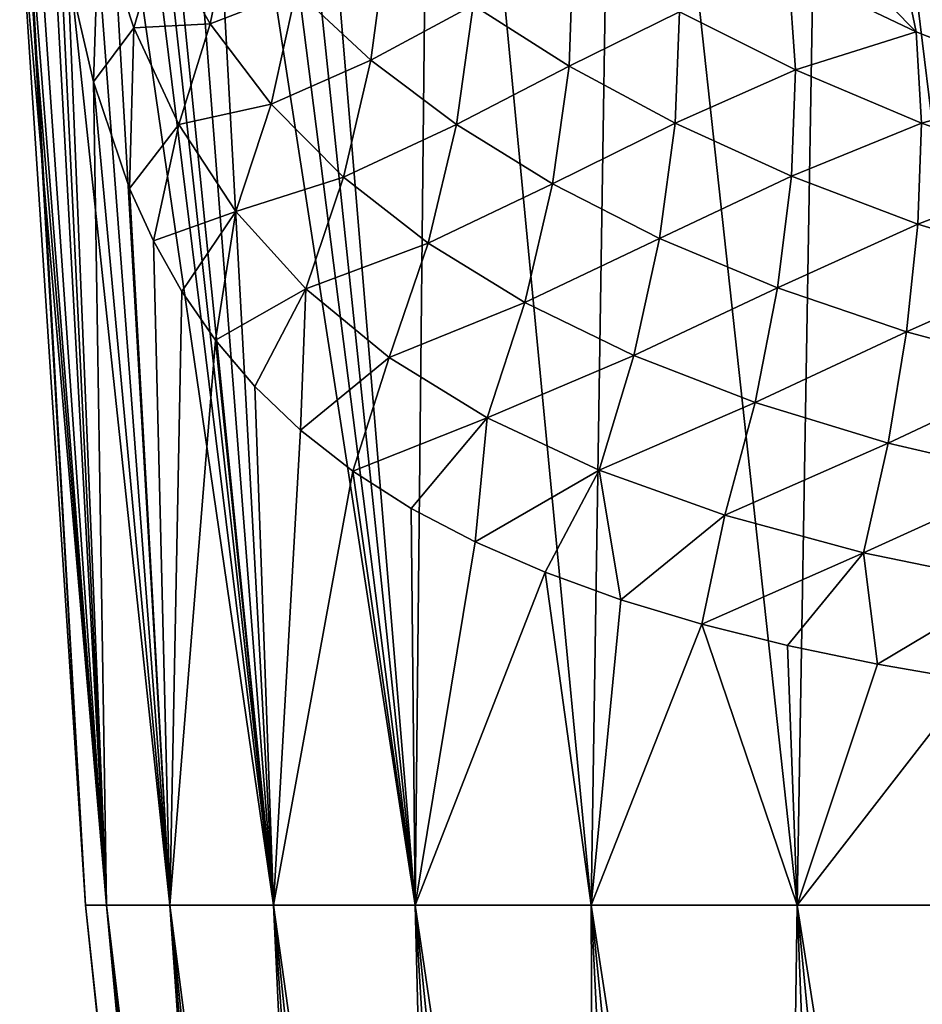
# Model space of a CAD drawing. Header units: metres. Extents: x -109 to 109, y -917 to 389.
# Tile 609 of 656: x -28 to -14, y -43 to -27. Entities that reach past the tile are written whole.
import ezdxf

# ---------------------------------------------------------------- set-up
doc = ezdxf.new("R2010")
doc.units = ezdxf.units.M
doc.layers.add('solid_24503124_XXX_01_SW0001', color=7, linetype='CONTINUOUS')

msp = doc.modelspace()

# ---------------------------------------------------------------- linework, layer by layer
at = {"layer": 'solid_24503124_XXX_01_SW0001'}
for points in [[(-23.684093, -15.627172, 15.239969), (-24.09189, -16.862516, 14.478648), (-21.553474, -41.158623, 15.659515)], [(-21.282574, -15.608111, 18.447023), (-23.684093, -15.627172, 15.239969), (-21.553474, -41.158623, 15.659515)], [(-21.282574, -15.608111, 18.447023), (-21.553474, -41.158623, 15.659515), (-18.838427, -41.158623, 18.838427)], [(-18.441193, -15.608111, 21.287626), (-21.282574, -15.608111, 18.447023), (-18.838427, -41.158623, 18.838427)], [(-18.441193, -15.608111, 21.287626), (-18.838427, -41.158623, 18.838427), (-15.659515, -41.158623, 21.553474)], [(-15.224534, -15.608111, 23.695024), (-18.441193, -15.608111, 21.287626), (-15.659515, -41.158623, 21.553474)], [(-15.224534, -15.608111, 23.695024), (-15.659515, -41.158623, 21.553474), (-12.095015, -41.158623, 23.737803)], [(-11.698054, -15.608111, 25.62023), (-15.224534, -15.608111, 23.695024), (-12.095015, -41.158623, 23.737803)], [(-24.09189, -16.862516, 14.478648), (-24.496433, -18.019676, 13.672789), (-21.553474, -41.158623, 15.659515)], [(-24.496433, -18.019676, 13.672789), (-24.937584, -19.219707, 12.724286), (-21.553474, -41.158623, 15.659515)], [(-24.937584, -19.219707, 12.724286), (-25.35351, -20.303524, 11.7472), (-23.737803, -41.158623, 12.095015)], [(-24.937584, -19.219707, 12.724286), (-23.737803, -41.158623, 12.095015), (-21.553474, -41.158623, 15.659515)], [(-25.35351, -20.303524, 11.7472), (-25.737808, -21.269972, 10.753252), (-23.737803, -41.158623, 12.095015)], [(-25.737808, -21.269972, 10.753252), (-25.897507, -21.661921, 10.308397), (-23.737803, -41.158623, 12.095015)], [(-25.897507, -21.661921, 10.308397), (-26.087009, -22.121628, 9.751017), (-23.737803, -41.158623, 12.095015)], [(-26.087009, -22.121628, 9.751017), (-26.399084, -22.865591, 8.747808), (-23.737803, -41.158623, 12.095015)], [(-26.399084, -22.865591, 8.747808), (-26.674236, -23.509125, 7.746577), (-25.337629, -41.158623, 8.232695)], [(-26.399084, -22.865591, 8.747808), (-25.337629, -41.158623, 8.232695), (-23.737803, -41.158623, 12.095015)], [(-26.674236, -23.509125, 7.746577), (-27.115707, -24.519476, 5.762949), (-25.337629, -41.158623, 8.232695)], [(-27.115707, -24.519476, 5.762949), (-27.419786, -25.200686, 3.812729), (-26.313557, -41.158623, 4.167658)], [(-27.115707, -24.519476, 5.762949), (-26.313557, -41.158623, 4.167658), (-25.337629, -41.158623, 8.232695)], [(-27.539587, -25.511114, -2.643929), (-27.198652, -24.929686, -5.239299), (-26.313557, -41.158623, -4.167658)], [(-27.198652, -24.929686, -5.239299), (-26.909927, -26.745806, -6.114826), (-26.313557, -41.158623, -4.167658)], [(-27.419786, -25.200686, 3.812729), (-27.597015, -25.593164, 1.889102), (-26.313557, -41.158623, 4.167658)], [(-13.820118, -27.685574, -29.3846), (-16.122925, -25.348734, -30.741444), (-14.080112, -26.452869, -31.428473)], [(-13.820118, -27.685574, -29.3846), (-15.794201, -26.744053, -28.590544), (-16.122925, -25.348734, -30.741444)], [(-27.553513, -25.535954, -2.479104), (-27.539587, -25.511114, -2.643929), (-26.64156, -41.158623)], [(-27.539587, -25.511114, -2.643929), (-26.313557, -41.158623, -4.167658), (-26.64156, -41.158623)], [(-27.65447, -25.719612, 0), (-27.553513, -25.535954, -2.479104), (-26.64156, -41.158623)], [(-27.597015, -25.593164, 1.889102), (-27.65447, -25.719612, 0), (-26.313557, -41.158623, 4.167658)], [(-27.65447, -25.719612, 0), (-26.64156, -41.158623), (-26.313557, -41.158623, 4.167658)], [(-24.371071, -25.894848, -15.470084), (-24.71487, -27.563156, -13.352139), (-25.479822, -26.214891, -11.93723)], [(-23.387594, -27.048492, -16.881281), (-24.71487, -27.563156, -13.352139), (-24.371071, -25.894848, -15.470084)], [(-26.433947, -25.978254, -8.455403), (-26.51737, -28.455042, -7.269097), (-26.909927, -26.745806, -6.114826)], [(-25.895468, -27.622866, -9.750119), (-26.51737, -28.455042, -7.269097), (-26.433947, -25.978254, -8.455403)], [(-25.895468, -27.622866, -9.750119), (-26.433947, -25.978254, -8.455403), (-25.479822, -26.214891, -11.93723)], [(-25.895468, -27.622866, -9.750119), (-25.479822, -26.214891, -11.93723), (-24.71487, -27.563156, -13.352139)], [(-22.234842, -28.122776, -18.292234), (-23.387594, -27.048492, -16.881281), (-21.990765, -26.280857, -20.266621)], [(-22.234842, -28.122776, -18.292234), (-21.990765, -26.280857, -20.266621), (-20.659903, -27.275246, -21.537277)], [(-19.177317, -28.213024, -22.750418), (-20.659903, -27.275246, -21.537277), (-19.112415, -26.423834, -24.653938)], [(-19.177317, -28.213024, -22.750418), (-19.112415, -26.423834, -24.653938), (-17.474939, -27.374546, -25.693195)], [(-11.693255, -28.524193, -30.097492), (-14.080112, -26.452869, -31.428473), (-11.883056, -27.432446, -32.028412)], [(-11.693255, -28.524193, -30.097492), (-13.820118, -27.685574, -29.3846), (-14.080112, -26.452869, -31.428473)], [(-26.909927, -26.745806, -6.114826), (-26.51737, -28.455042, -7.269097), (-26.313557, -41.158623, -4.167658)], [(-15.684351, -28.271452, -26.666759), (-17.474939, -27.374546, -25.693195), (-15.794201, -26.744053, -28.590544)], [(-15.684351, -28.271452, -26.666759), (-15.794201, -26.744053, -28.590544), (-13.820118, -27.685574, -29.3846)], [(-23.387594, -27.048492, -16.881281), (-23.775944, -28.801538, -14.850704), (-24.71487, -27.563156, -13.352139)], [(-22.234842, -28.122776, -18.292234), (-23.775944, -28.801538, -14.850704), (-23.387594, -27.048492, -16.881281)], [(-20.91539, -29.116859, -19.682154), (-22.234842, -28.122776, -18.292234), (-20.659903, -27.275246, -21.537277)], [(-20.91539, -29.116859, -19.682154), (-20.659903, -27.275246, -21.537277), (-19.177317, -28.213024, -22.750418)], [(-17.541153, -29.092279, -23.904463), (-19.177317, -28.213024, -22.750418), (-17.474939, -27.374546, -25.693195)], [(-17.541153, -29.092279, -23.904463), (-17.474939, -27.374546, -25.693195), (-15.684351, -28.271452, -26.666759)], [(-25.895468, -27.622866, -9.750119), (-25.958292, -30.103085, -8.75728), (-26.51737, -28.455042, -7.269097)], [(-25.19726, -29.114153, -11.234508), (-25.958292, -30.103085, -8.75728), (-25.895468, -27.622866, -9.750119)], [(-25.19726, -29.114153, -11.234508), (-25.895468, -27.622866, -9.750119), (-24.71487, -27.563156, -13.352139)], [(-25.19726, -29.114153, -11.234508), (-24.71487, -27.563156, -13.352139), (-23.775944, -28.801538, -14.850704)], [(-13.738017, -29.096075, -27.568752), (-15.684351, -28.271452, -26.666759), (-13.820118, -27.685574, -29.3846)], [(-13.738017, -29.096075, -27.568752), (-13.820118, -27.685574, -29.3846), (-11.693255, -28.524193, -30.097492)], [(-22.234842, -28.122776, -18.292234), (-22.655754, -29.927568, -16.393236), (-23.775944, -28.801538, -14.850704)], [(-20.91539, -29.116859, -19.682154), (-22.655754, -29.927568, -16.393236), (-22.234842, -28.122776, -18.292234)], [(-19.431154, -30.032337, -21.03368), (-20.91539, -29.116859, -19.682154), (-19.177317, -28.213024, -22.750418)], [(-19.431154, -30.032337, -21.03368), (-19.177317, -28.213024, -22.750418), (-17.541153, -29.092279, -23.904463)], [(-15.748102, -29.909098, -24.996391), (-17.541153, -29.092279, -23.904463), (-15.684351, -28.271452, -26.666759)], [(-15.748102, -29.909098, -24.996391), (-15.684351, -28.271452, -26.666759), (-13.738017, -29.096075, -27.568752)], [(-26.51737, -28.455042, -7.269097), (-25.337629, -41.158623, -8.232695), (-26.313557, -41.158623, -4.167658)], [(-26.51737, -28.455042, -7.269097), (-25.958292, -30.103085, -8.75728), (-25.337629, -41.158623, -8.232695)], [(-11.637888, -29.826406, -28.387815), (-13.738017, -29.096075, -27.568752), (-11.693255, -28.524193, -30.097492)], [(-24.31846, -30.455387, -12.859488), (-25.19726, -29.114153, -11.234508), (-23.775944, -28.801538, -14.850704)], [(-24.31846, -30.455387, -12.859488), (-23.775944, -28.801538, -14.850704), (-22.655754, -29.927568, -16.393236)], [(-25.19726, -29.114153, -11.234508), (-25.59094, -30.906555, -9.638181), (-25.958292, -30.103085, -8.75728)], [(-24.31846, -30.455387, -12.859488), (-25.59094, -30.906555, -9.638181), (-25.19726, -29.114153, -11.234508)], [(-20.91539, -29.116859, -19.682154), (-21.350569, -30.945402, -17.946093), (-22.655754, -29.927568, -16.393236)], [(-19.431154, -30.032337, -21.03368), (-21.350569, -30.945402, -17.946093), (-20.91539, -29.116859, -19.682154)], [(-17.780121, -30.871485, -22.333454), (-19.431154, -30.032337, -21.03368), (-17.541153, -29.092279, -23.904463)], [(-17.780121, -30.871485, -22.333454), (-17.541153, -29.092279, -23.904463), (-15.748102, -29.909098, -24.996391)], [(-13.795831, -30.649399, -26.012886), (-15.748102, -29.909098, -24.996391), (-13.738017, -29.096075, -27.568752)], [(-13.795831, -30.649399, -26.012886), (-13.738017, -29.096075, -27.568752), (-11.637888, -29.826406, -28.387815)], [(-15.960159, -31.634274, -23.567163), (-17.780121, -30.871485, -22.333454), (-15.748102, -29.909098, -24.996391)], [(-15.960159, -31.634274, -23.567163), (-15.748102, -29.909098, -24.996391), (-13.795831, -30.649399, -26.012886)], [(-11.686905, -31.295216, -26.935881), (-13.795831, -30.649399, -26.012886), (-11.637888, -29.826406, -28.387815)], [(-23.240412, -31.651089, -14.57547), (-24.31846, -30.455387, -12.859488), (-22.655754, -29.927568, -16.393236)], [(-23.240412, -31.651089, -14.57547), (-22.655754, -29.927568, -16.393236), (-21.350569, -30.945402, -17.946093)], [(-19.431154, -30.032337, -21.03368), (-19.857849, -31.860743, -19.477921), (-21.350569, -30.945402, -17.946093)], [(-17.780121, -30.871485, -22.333454), (-19.857849, -31.860743, -19.477921), (-19.431154, -30.032337, -21.03368)], [(-25.958292, -30.103085, -8.75728), (-25.59094, -30.906555, -9.638181), (-25.337629, -41.158623, -8.232695)], [(-24.31846, -30.455387, -12.859488), (-25.152639, -31.689768, -10.603616), (-25.59094, -30.906555, -9.638181)], [(-24.31846, -30.455387, -12.859488), (-24.634649, -32.441769, -11.644828), (-25.152639, -31.689768, -10.603616)], [(-23.240412, -31.651089, -14.57547), (-24.634649, -32.441769, -11.644828), (-24.31846, -30.455387, -12.859488)], [(-13.972591, -32.310806, -24.712723), (-15.960159, -31.634274, -23.567163), (-13.795831, -30.649399, -26.012886)], [(-13.972591, -32.310806, -24.712723), (-13.795831, -30.649399, -26.012886), (-11.686905, -31.295216, -26.935881)], [(-25.59094, -30.906555, -9.638181), (-25.152639, -31.689768, -10.603616), (-25.337629, -41.158623, -8.232695)], [(-21.951181, -32.709293, -16.333834), (-23.240412, -31.651089, -14.57547), (-21.350569, -30.945402, -17.946093)], [(-21.951181, -32.709293, -16.333834), (-21.350569, -30.945402, -17.946093), (-19.857849, -31.860743, -19.477921)], [(-17.780121, -30.871485, -22.333454), (-18.176197, -32.678852, -20.960445), (-19.857849, -31.860743, -19.477921)], [(-15.960159, -31.634274, -23.567163), (-18.176197, -32.678852, -20.960445), (-17.780121, -30.871485, -22.333454)], [(-11.824292, -32.887627, -25.744864), (-13.972591, -32.310806, -24.712723), (-11.686905, -31.295216, -26.935881)], [(-25.152639, -31.689768, -10.603616), (-24.634649, -32.441769, -11.644828), (-25.337629, -41.158623, -8.232695)], [(-23.240412, -31.651089, -14.57547), (-24.027536, -33.154823, -12.752563), (-24.634649, -32.441769, -11.644828)], [(-23.240412, -31.651089, -14.57547), (-23.321928, -33.827118, -13.915395), (-24.027536, -33.154823, -12.752563)], [(-21.951181, -32.709293, -16.333834), (-23.321928, -33.827118, -13.915395), (-23.240412, -31.651089, -14.57547)], [(-15.960159, -31.634274, -23.567163), (-16.306376, -33.402874, -22.36524), (-18.176197, -32.678852, -20.960445)], [(-13.972591, -32.310806, -24.712723), (-16.306376, -33.402874, -22.36524), (-15.960159, -31.634274, -23.567163)], [(-20.442616, -33.638718, -18.086662), (-21.951181, -32.709293, -16.333834), (-19.857849, -31.860743, -19.477921)], [(-20.442616, -33.638718, -18.086662), (-19.857849, -31.860743, -19.477921), (-18.176197, -32.678852, -20.960445)], [(-13.972591, -32.310806, -24.712723), (-14.256595, -34.027878, -23.660172), (-16.306376, -33.402874, -22.36524)], [(-11.824292, -32.887627, -25.744864), (-14.256595, -34.027878, -23.660172), (-13.972591, -32.310806, -24.712723)], [(-24.634649, -32.441769, -11.644828), (-23.737803, -41.158623, -12.095015), (-25.337629, -41.158623, -8.232695)], [(-24.634649, -32.441769, -11.644828), (-24.027536, -33.154823, -12.752563), (-23.737803, -41.158623, -12.095015)], [(-21.951181, -32.709293, -16.333834), (-22.513773, -34.461128, -15.112719), (-23.321928, -33.827118, -13.915395)], [(-20.442616, -33.638718, -18.086662), (-22.513773, -34.461128, -15.112719), (-21.951181, -32.709293, -16.333834)], [(-18.714947, -34.447292, -19.787853), (-20.442616, -33.638718, -18.086662), (-18.176197, -32.678852, -20.960445)], [(-18.714947, -34.447292, -19.787853), (-18.176197, -32.678852, -20.960445), (-16.306376, -33.402874, -22.36524)], [(-11.824292, -32.887627, -25.744864), (-12.041477, -34.546215, -24.812346), (-14.256595, -34.027878, -23.660172)], [(-24.027536, -33.154823, -12.752563), (-23.321928, -33.827118, -13.915395), (-23.737803, -41.158623, -12.095015)], [(-16.773685, -35.141556, -21.392231), (-18.714947, -34.447292, -19.787853), (-16.306376, -33.402874, -22.36524)], [(-16.773685, -35.141556, -21.392231), (-16.306376, -33.402874, -22.36524), (-14.256595, -34.027878, -23.660172)], [(-20.442616, -33.638718, -18.086662), (-21.612623, -35.037216, -16.311405), (-22.513773, -34.461128, -15.112719)], [(-20.442616, -33.638718, -18.086662), (-20.624334, -35.553814, -17.49024), (-21.612623, -35.037216, -16.311405)], [(-18.714947, -34.447292, -19.787853), (-20.624334, -35.553814, -17.49024), (-20.442616, -33.638718, -18.086662)], [(-23.321928, -33.827118, -13.915395), (-22.513773, -34.461128, -15.112719), (-23.737803, -41.158623, -12.095015)], [(-14.637054, -35.723282, -22.856552), (-16.773685, -35.141556, -21.392231), (-14.256595, -34.027878, -23.660172)], [(-14.637054, -35.723282, -22.856552), (-14.256595, -34.027878, -23.660172), (-12.041477, -34.546215, -24.812346)], [(-22.513773, -34.461128, -15.112719), (-21.553474, -41.158623, -15.659515), (-23.737803, -41.158623, -12.095015)], [(-22.513773, -34.461128, -15.112719), (-21.612623, -35.037216, -16.311405), (-21.553474, -41.158623, -15.659515)], [(-18.714947, -34.447292, -19.787853), (-19.547882, -36.020596, -18.639374), (-20.624334, -35.553814, -17.49024)], [(-18.714947, -34.447292, -19.787853), (-18.380913, -36.44503, -19.751165), (-19.547882, -36.020596, -18.639374)], [(-16.773685, -35.141556, -21.392231), (-18.380913, -36.44503, -19.751165), (-18.714947, -34.447292, -19.787853)], [(-12.330637, -36.192745, -24.140076), (-14.637054, -35.723282, -22.856552), (-12.041477, -34.546215, -24.812346)], [(-21.612623, -35.037216, -16.311405), (-20.624334, -35.553814, -17.49024), (-21.553474, -41.158623, -15.659515)], [(-16.773685, -35.141556, -21.392231), (-17.128139, -36.82056, -20.81316), (-18.380913, -36.44503, -19.751165)], [(-14.637054, -35.723282, -22.856552), (-17.128139, -36.82056, -20.81316), (-16.773685, -35.141556, -21.392231)], [(-20.624334, -35.553814, -17.49024), (-19.547882, -36.020596, -18.639374), (-21.553474, -41.158623, -15.659515)], [(-14.637054, -35.723282, -22.856552), (-15.805067, -37.149174, -21.806519), (-17.128139, -36.82056, -20.81316)], [(-14.637054, -35.723282, -22.856552), (-14.417741, -37.438774, -22.723528), (-15.805067, -37.149174, -21.806519)], [(-12.330637, -36.192745, -24.140076), (-14.417741, -37.438774, -22.723528), (-14.637054, -35.723282, -22.856552)], [(-19.547882, -36.020596, -18.639374), (-18.838427, -41.158623, -18.838427), (-21.553474, -41.158623, -15.659515)], [(-19.547882, -36.020596, -18.639374), (-18.380913, -36.44503, -19.751165), (-18.838427, -41.158623, -18.838427)], [(-12.330637, -36.192745, -24.140076), (-12.970224, -37.690121, -23.559492), (-14.417741, -37.438774, -22.723528)], [(-18.380913, -36.44503, -19.751165), (-17.128139, -36.82056, -20.81316), (-18.838427, -41.158623, -18.838427)], [(-17.128139, -36.82056, -20.81316), (-15.659515, -41.158623, -21.553474), (-18.838427, -41.158623, -18.838427)], [(-17.128139, -36.82056, -20.81316), (-15.805067, -37.149174, -21.806519), (-15.659515, -41.158623, -21.553474)], [(-15.805067, -37.149174, -21.806519), (-14.417741, -37.438774, -22.723528), (-15.659515, -41.158623, -21.553474)], [(-14.417741, -37.438774, -22.723528), (-12.970224, -37.690121, -23.559492), (-15.659515, -41.158623, -21.553474)], [(-12.970224, -37.690121, -23.559492), (-12.095015, -41.158623, -23.737803), (-15.659515, -41.158623, -21.553474)], [(-23.638374, -68.961235, 1.95873), (-26.313557, -41.158623, 4.167658), (-26.64156, -41.158623)], [(-23.719387, -68.961235), (-26.64156, -41.158623), (-26.313557, -41.158623, -4.167658)], [(-23.719387, -68.961235), (-23.638374, -68.961235, 1.95873), (-26.64156, -41.158623)], [(-22.993582, -68.961235, 5.82276), (-25.337629, -41.158623, 8.232695), (-26.313557, -41.158623, 4.167658)], [(-23.395885, -68.961235, 3.904079), (-22.993582, -68.961235, 5.82276), (-26.313557, -41.158623, 4.167658)], [(-23.638374, -68.961235, 1.95873), (-23.395885, -68.961235, 3.904079), (-26.313557, -41.158623, 4.167658)], [(-23.395885, -68.961235, -3.904079), (-26.313557, -41.158623, -4.167658), (-25.337629, -41.158623, -8.232695)], [(-23.638374, -68.961235, -1.95873), (-23.719387, -68.961235), (-26.313557, -41.158623, -4.167658)], [(-23.395885, -68.961235, -3.904079), (-23.638374, -68.961235, -1.95873), (-26.313557, -41.158623, -4.167658)], [(-21.721588, -68.961235, 9.527955), (-23.737803, -41.158623, 12.095015), (-25.337629, -41.158623, 8.232695)], [(-22.434208, -68.961235, 7.701664), (-21.721588, -68.961235, 9.527955), (-25.337629, -41.158623, 8.232695)], [(-22.993582, -68.961235, 5.82276), (-22.434208, -68.961235, 7.701664), (-25.337629, -41.158623, 8.232695)], [(-22.434208, -68.961235, -7.701664), (-25.337629, -41.158623, -8.232695), (-23.737803, -41.158623, -12.095015)], [(-22.993582, -68.961235, -5.82276), (-23.395885, -68.961235, -3.904079), (-25.337629, -41.158623, -8.232695)], [(-22.434208, -68.961235, -7.701664), (-22.993582, -68.961235, -5.82276), (-25.337629, -41.158623, -8.232695)], [(-19.857092, -68.961235, 12.973251), (-21.553474, -41.158623, 15.659515), (-23.737803, -41.158623, 12.095015)], [(-20.86059, -68.961235, 11.289159), (-19.857092, -68.961235, 12.973251), (-23.737803, -41.158623, 12.095015)], [(-21.721588, -68.961235, 9.527955), (-20.86059, -68.961235, 11.289159), (-23.737803, -41.158623, 12.095015)], [(-20.86059, -68.961235, -11.28916), (-23.737803, -41.158623, -12.095015), (-21.553474, -41.158623, -15.659515)], [(-21.721588, -68.961235, -9.527955), (-22.434208, -68.961235, -7.701664), (-23.737803, -41.158623, -12.095015)], [(-20.86059, -68.961235, -11.28916), (-21.721588, -68.961235, -9.527955), (-23.737803, -41.158623, -12.095015)], [(-17.450949, -68.961235, 16.064672), (-18.838427, -41.158623, 18.838427), (-21.553474, -41.158623, 15.659515)], [(-18.717949, -68.961235, 14.568726), (-17.450949, -68.961235, 16.064672), (-21.553474, -41.158623, 15.659515)], [(-19.857092, -68.961235, 12.973251), (-18.717949, -68.961235, 14.568726), (-21.553474, -41.158623, 15.659515)], [(-18.717947, -68.961235, -14.568726), (-21.553474, -41.158623, -15.659515), (-18.838427, -41.158623, -18.838427)], [(-19.857092, -68.961235, -12.973252), (-20.86059, -68.961235, -11.28916), (-21.553474, -41.158623, -15.659515)], [(-18.717947, -68.961235, -14.568726), (-19.857092, -68.961235, -12.973252), (-21.553474, -41.158623, -15.659515)], [(-14.568791, -68.961235, 18.717897), (-15.659515, -41.158623, 21.553474), (-18.838427, -41.158623, 18.838427)], [(-16.064745, -68.961235, 17.450882), (-14.568791, -68.961235, 18.717897), (-18.838427, -41.158623, 18.838427)], [(-17.450949, -68.961235, 16.064672), (-16.064745, -68.961235, 17.450882), (-18.838427, -41.158623, 18.838427)], [(-16.064745, -68.961235, -17.450882), (-18.838427, -41.158623, -18.838427), (-15.659515, -41.158623, -21.553474)], [(-17.450947, -68.961235, -16.064674), (-18.717947, -68.961235, -14.568726), (-18.838427, -41.158623, -18.838427)], [(-16.064745, -68.961235, -17.450882), (-17.450947, -68.961235, -16.064674), (-18.838427, -41.158623, -18.838427)], [(-14.568793, -68.961235, -18.717896), (-16.064745, -68.961235, -17.450882), (-15.659515, -41.158623, -21.553474)], [(-11.289166, -68.961235, 20.860586), (-12.095015, -41.158623, 23.737803), (-15.659515, -41.158623, 21.553474)], [(-12.973292, -68.961235, 19.857065), (-11.289166, -68.961235, 20.860586), (-15.659515, -41.158623, 21.553474)], [(-14.568791, -68.961235, 18.717897), (-12.973292, -68.961235, 19.857065), (-15.659515, -41.158623, 21.553474)], [(-12.973291, -68.961235, -19.857065), (-15.659515, -41.158623, -21.553474), (-12.095015, -41.158623, -23.737803)], [(-12.973291, -68.961235, -19.857065), (-14.568793, -68.961235, -18.717896), (-15.659515, -41.158623, -21.553474)]]:
    msp.add_3dface(points, dxfattribs=at)

doc.saveas('drawing.dxf')
